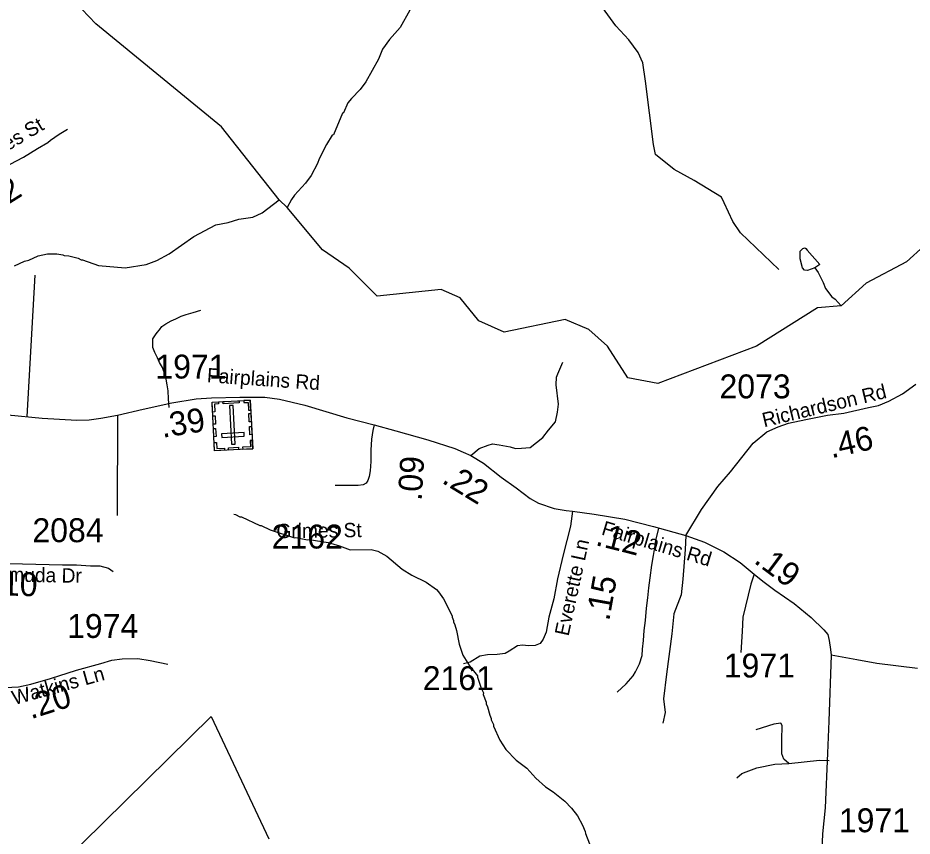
# Model space of a CAD drawing. Extents: x 1248224 to 1454986, y 825081 to 985870.
# Drawn here: x 1367456 to 1372128, y 894732 to 899010 of the extents above; entities that cross this region are included whole.
import ezdxf

# ---------------------------------------------------------------- set-up
doc = ezdxf.new("R2010")
doc.units = 0
for name, color, linetype in [('Exist Boundary Political City Limit New', 7, 'Continuous'), ('Exist Cultural Cemetery CELL', 7, 'Continuous'), ('Exist Hydrographic Misc Water Feature', 7, 'Continuous'), ('Exist Road Non-System Type 51', 7, 'Continuous'), ('Exist Road Secondary Mileage Hundredths English Label', 7, 'Continuous'), ('Exist Road Secondary Type 41 Attributed', 7, 'Continuous'), ('Exist Road Secondary Type 51 Attributed', 7, 'Continuous'), ('Exist Road Secondary Type 51 Label', 7, 'Continuous'), ('Exist Road Secondary Type 51 Number Label', 7, 'Continuous'), ('Map Preparation Boundary City Limit Buffer Line', 7, 'Continuous')]:
    doc.layers.add(name, color=color, linetype=linetype)

msp = doc.modelspace()

# ---------------------------------------------------------------- linework, layer by layer
at = {"layer": 'Exist Boundary Political City Limit New'}
msp.add_lwpolyline([(1367456.3, 894362.3), (1368466, 895358.5), (1368767.9, 894718.7)], dxfattribs=at)
at = {"layer": 'Exist Cultural Cemetery CELL'}
for points in [[(1368682.9, 896757.2), (1368484.1, 896747), (1368471.1, 897001.3), (1368669.9, 897011.5)], [(1368504.2, 897003), (1368504.7, 896991.5), (1368482.8, 896990.4), (1368484.8, 896950), (1368473.7, 896949.4), (1368471.1, 897001.3)], [(1368613.1, 896997.1), (1368528.4, 896992.7), (1368527.8, 897004.1), (1368612.5, 897008.4)], [(1368572.6, 896780.8), (1368591.2, 896781.8), (1368580.8, 896984.3), (1368562.2, 896983.4)], [(1368636.9, 897009.7), (1368637.5, 896998.3), (1368659.4, 896999.4), (1368661.5, 896959), (1368672.6, 896959.6), (1368669.9, 897011.4)], [(1368673.5, 896941.6), (1368675.7, 896898.4), (1368664.4, 896897.8), (1368662.1, 896941)], [(1368486.1, 896929.7), (1368488.4, 896886.4), (1368477, 896885.8), (1368474.8, 896929.1)], [(1368489.5, 896863.8), (1368491.7, 896820.6), (1368480.3, 896820), (1368478.1, 896863.2)], [(1368638.7, 896823), (1368637.7, 896841.7), (1368520.2, 896835.7), (1368521.1, 896817)], [(1368676.9, 896874.5), (1368679.2, 896831.2), (1368667.8, 896830.7), (1368665.6, 896873.9)], [(1368680.7, 896800.4), (1368669.4, 896799.8), (1368671.1, 896767.7), (1368630.5, 896765.6), (1368631.1, 896754.5), (1368682.9, 896757.2)], [(1368481.8, 896790.3), (1368493.2, 896790.8), (1368494.8, 896758.7), (1368535.3, 896760.8), (1368535.9, 896749.7), (1368484.1, 896747)], [(1368609, 896753.4), (1368557.2, 896750.7), (1368556.6, 896762.1), (1368608.4, 896764.8)]]:
    msp.add_lwpolyline(points, close=True, dxfattribs=at)
at = {"layer": 'Exist Hydrographic Misc Water Feature'}
for points in [[(1372191.3, 897818.6), (1372098.3, 897735), (1371888.1, 897623), (1371757.2, 897503.9), (1371633.2, 897493.9), (1371314.7, 897293.1), (1370799.3, 897098), (1370642.3, 897127.5), (1370537.3, 897293.8), (1370439.2, 897381), (1370315.3, 897432.8), (1369996.2, 897367), (1369864.3, 897425.4), (1369767.3, 897545.6), (1369668.3, 897590.3), (1369334.2, 897554.3), (1369186.3, 897701.7), (1369047.3, 897796.5), (1368863.6, 898018.6), (1368820.5, 898058.2), (1368519.2, 898440.7), (1367864.2, 898979.1), (1367717.2, 899133.1)], [(1369503.3, 899049.6), (1369453.4, 898958.8), (1369398.2, 898896), (1369360.8, 898846.5), (1369339.7, 898793.3), (1369275, 898674.8), (1369244.1, 898635.5), (1369199.1, 898588.6), (1369180.5, 898565), (1369157.4, 898513.5), (1369151.4, 898511.7), (1369104.9, 898398.7), (1369098.8, 898396), (1369067.8, 898347.5), (1369030, 898272.4), (1369021.5, 898248.6), (1368988.1, 898185.3), (1368959.3, 898146.1), (1368901.9, 898083.3), (1368885.4, 898059.7), (1368863.6, 898018.6)], [(1367438.2, 897714.3), (1367490.1, 897737.6), (1367514.2, 897743), (1367562.8, 897766), (1367611, 897776.9), (1367658.9, 897775.7), (1367690.8, 897771), (1367698.7, 897766.8), (1367722.7, 897766.3), (1367770.5, 897753.2), (1367786.3, 897744.9), (1367794.3, 897744.7), (1367877.6, 897714.7), (1368017.4, 897703.6), (1368125.7, 897721.1), (1368182.2, 897741.8), (1368247, 897776.4), (1368375, 897867.4), (1368490.4, 897928.7), (1368554.6, 897939.3), (1368611, 897958), (1368683.3, 897968.4), (1368731.8, 897991.3), (1368820.5, 898058.2)], [(1371620, 897702.9), (1371581.3, 897690), (1371565.3, 897690.4), (1371555.6, 897702.6), (1371542.6, 897750.9), (1371543.6, 897790.9), (1371557.8, 897804.7), (1371567.4, 897808.1), (1371573.5, 897803.3), (1371579.6, 897796.1), (1371646.1, 897720.8), (1371620, 897702.9)], [(1371620, 897702.9), (1371637.1, 897678.8), (1371644.8, 897664.6), (1371664.5, 897625.9), (1371675.2, 897595.9), (1371708.2, 897551.2), (1371726, 897538.8), (1371757.2, 897503.9)], [(1368584.9, 896414.6), (1368592.9, 896414.4), (1368616.5, 896401.9), (1368624.5, 896401.7), (1368719.5, 896355.5), (1368727.5, 896355.4), (1368775, 896334.2), (1368902.1, 896291.4), (1368908.1, 896292.9), (1368969.8, 896281.7), (1368977.3, 896283.5), (1369077.6, 896267.3), (1369137.2, 896250), (1369192.7, 896228.7), (1369302.7, 896230.2), (1369336.6, 896221.3), (1369384.1, 896196.3), (1369463.4, 896127.3), (1369513.8, 896097.3), (1369589, 896059.7), (1369644.2, 896022.3), (1369653.9, 896010.1), (1369679.1, 895973.5), (1369725.2, 895884.6), (1369725, 895876.6), (1369732.6, 895860.4), (1369732.4, 895852.4), (1369740, 895836.2), (1369747.4, 895808), (1369761.9, 895735.7), (1369780.6, 895679.2), (1369815.3, 895622.5), (1369858.1, 895569.5), (1369857.4, 895564), (1369876.7, 895505), (1369888.2, 895480.8), (1369888, 895472.8), (1369903.1, 895432.4), (1369902.9, 895424.4), (1369910.6, 895408.2), (1369921.6, 895364), (1369929.3, 895347.8), (1369929.1, 895339.8), (1369940.6, 895315.5), (1369940.4, 895307.5), (1369974.7, 895234.8), (1370005.7, 895186), (1370060.4, 895128.8), (1370115.5, 895087.6), (1370162.3, 895034.5), (1370213.3, 894989.3), (1370252.8, 894964.5), (1370313.7, 894915.1), (1370348.8, 894878.3), (1370380, 894837.6), (1370406.9, 894789), (1370420.2, 894756.6), (1370421.9, 894746.6), (1370442.7, 894692.1)]]:
    msp.add_lwpolyline(points, dxfattribs=at)
at = {"layer": 'Exist Road Non-System Type 51'}
for p, q in [((1367504.9, 896926.7), (1367545.8, 897664.1)), ((1367977.3, 896932.6), (1367975.1, 896408.4))]:
    msp.add_line(p, q, dxfattribs=at)
for points in [[(1371432.2, 897695.1), (1371232.4, 897886), (1371191, 897945.5), (1371146, 898042.7), (1371131.6, 898073.3), (1370989.5, 898159.8), (1370885.1, 898217.4), (1370787.9, 898294.9), (1370777.1, 898347.1), (1370735.8, 898678.9), (1370721.4, 898774.3), (1370696.2, 898828.4), (1370647.6, 898895), (1370581, 898968.8), (1370404.7, 899212), (1370320.4, 899327.7), (1370302.4, 899381.8), (1370293.4, 899480.8), (1370289.8, 899733), (1370286.6, 899997)], [(1367626.6, 898369.8), (1367671.1, 898402.2), (1367716, 898427.6)], [(1368245.9, 896973.5), (1368242.7, 897017.6), (1368241.6, 897059.6), (1368236.2, 897091.7), (1368230.8, 897121.9), (1368227.2, 897140), (1368217.7, 897166.2), (1368212, 897182.3), (1368196.6, 897208.6), (1368185, 897232.9), (1368171.6, 897261.2), (1368162.1, 897287.4), (1368160.6, 897309.4), (1368161, 897331.4), (1368175.4, 897353.1), (1368183.7, 897365), (1368196, 897378.7), (1368208.3, 897396.5), (1368228.6, 897410.1), (1368256.9, 897425.5), (1368281.2, 897437.1), (1368309.5, 897450.5), (1368335.7, 897460), (1368371.9, 897469.3), (1368412.2, 897482.5)], [(1370133.4, 896764.1), (1370198.2, 896816.3), (1370228.8, 896854.1), (1370264.8, 896897.4), (1370275.6, 896947.8), (1370281, 896991), (1370268.4, 897091.9), (1370270.2, 897131.5), (1370277.3, 897148.8), (1370304.3, 897210)], [(1369822.1, 896722.6), (1369867, 896758.7), (1369913.8, 896776.7), (1369935.4, 896783.9), (1369971.4, 896778.5), (1370029, 896767.7), (1370056, 896758.7), (1370086.6, 896760.5), (1370133.4, 896764.1)], [(1370587.5, 895485.5), (1370634.4, 895528.6), (1370671.2, 895569.9), (1370683.7, 895591.6), (1370704.5, 895633.2), (1370717.4, 895677), (1370720.1, 895709), (1370725, 895754.9), (1370728, 895806.9), (1370735.1, 895858.8), (1370740.4, 895924.7), (1370747.5, 895978.6), (1370752.5, 896030.5), (1370759.6, 896082.4), (1370768.9, 896148.3), (1370777.9, 896200.1), (1370785, 896252), (1370789.6, 896279.9), (1370804.8, 896339.7)], [(1370946.8, 896303.9), (1370943.1, 896230.4), (1370930.5, 896075.5), (1370921.5, 895994.4), (1370883.7, 895893.6), (1370872.9, 895789.1), (1370845.9, 895578.4), (1370829.7, 895449.2), (1370838.7, 895378.9), (1370826.1, 895323.1)], [(1367763.1, 896150.5), (1367835.7, 896145.7), (1367884.3, 896145.7), (1367929.3, 896133.1), (1367954.5, 896115)], [(1371302.3, 896102.4), (1371286.1, 896050.2), (1371244.7, 895877.2), (1371241.1, 895801.6), (1371233.9, 895691.7)], [(1370092.3, 895729.8), (1370067.1, 895726.7), (1370023.9, 895699.7), (1370002.3, 895687.1), (1369960.9, 895681.7), (1369910.5, 895679.9), (1369869.1, 895672.7), (1369818.7, 895642), (1369784.5, 895633)], [(1371484.9, 895112.2), (1371457.3, 895135), (1371447.5, 895162.7), (1371447.5, 895234.5), (1371449.1, 895311.1), (1371442.6, 895322.5), (1371405.1, 895317.6), (1371312.3, 895288.3)], [(1371212.9, 895037.2), (1371239, 895060), (1371261.8, 895068.2), (1371317.2, 895089.4), (1371411.6, 895108.9), (1371484.9, 895112.2)], [(1371484.9, 895112.2), (1371644.6, 895130.1), (1371695.1, 895128.5)]]:
    msp.add_lwpolyline(points, dxfattribs=at)
at = {"layer": 'Exist Road Secondary Type 41 Attributed'}
for points in [[(1369317.9, 896883), (1369311.5, 896853), (1369304.3, 896807.9), (1369299.9, 896749.6), (1369299.9, 896689.9), (1369297, 896641.8), (1369291.2, 896612.7), (1369285.3, 896590.8), (1369275.1, 896577.7), (1369260.6, 896569), (1369234.4, 896564.6), (1369113.6, 896564.6)], [(1370353.1, 896431.3), (1370342.7, 896353.5), (1370304.8, 896203.5), (1370275.7, 896078.2), (1370256.8, 895973.3), (1370230.7, 895876.2), (1370216.1, 895799), (1370201.5, 895762.6), (1370184.3, 895739.8), (1370158.1, 895728.2), (1370123.1, 895726.7), (1370108, 895728.4), (1370092.3, 895729.8)]]:
    msp.add_lwpolyline(points, dxfattribs=at)
at = {"layer": 'Exist Road Secondary Type 51 Attributed'}
for points in [[(1366651.9, 898345), (1366771, 898270.3), (1366949.6, 898147.5), (1367079.1, 898067), (1367103.6, 898057.4), (1367136.4, 898077.9), (1367234.5, 898146.1), (1367345, 898208.9), (1367485.4, 898281.2), (1367558.7, 898327.2), (1367613.2, 898358.6), (1367626.6, 898369.8)], [(1370946.8, 896303.9), (1371027.7, 896439.8), (1371113.6, 896560.7), (1371179.1, 896636.4), (1371298.2, 896787.3), (1371369.5, 896845.5), (1371427.7, 896871.7), (1371483, 896890.7), (1371573.3, 896911.1), (1371686.8, 896932.9), (1371771.2, 896943.1), (1371900.8, 896972.3), (1371952.3, 896983.4), (1372006.2, 897006.7), (1372077.5, 897044.6), (1372147.3, 897094.1)], [(1367288.8, 896944.6), (1367403.8, 896934.1), (1367582.9, 896916.6), (1367764.8, 896906.4), (1367828.8, 896907.9), (1367890, 896918), (1367977.3, 896932.6), (1368111.2, 896964.7), (1368259.7, 896998.2), (1368387, 897018.3), (1368468.5, 897022.7), (1368615.5, 897027.1), (1368746.5, 897027.1), (1368822.2, 897016.9), (1368956.1, 896984.8), (1369175.2, 896919.4), (1369317.9, 896883)], [(1369317.9, 896883), (1369430.6, 896850.8), (1369598, 896804.2), (1369739.2, 896759), (1369782.8, 896740.1), (1369822.1, 896722.6), (1369889.1, 896681.8), (1369980.8, 896609), (1370059.4, 896553.6), (1370133.6, 896496.8), (1370175.8, 896472.1), (1370258.8, 896445.8), (1370321.4, 896434.2), (1370353.1, 896431.3)], [(1370353.1, 896431.3), (1370466.5, 896414.7), (1370626.6, 896388.4), (1370776.5, 896350.6), (1370946.8, 896303.9)], [(1370946.8, 896303.9), (1371044.3, 896268.3), (1371144.7, 896218.7), (1371230.6, 896163.4), (1371302.3, 896102.4), (1371348.5, 896064.3), (1371411.1, 896017.7), (1371511.5, 895947.8), (1371600.3, 895874.9), (1371666.8, 895811.6), (1371687.2, 895786.9), (1371694.4, 895754.8), (1371701.7, 895708.2), (1371706.1, 895679.1)], [(1367215.3, 896164.6), (1367340.6, 896159.6), (1367550.5, 896154.1), (1367689.6, 896151.4), (1367763.1, 896150.5)], [(1371706.1, 895679.1), (1371693.8, 895332.6), (1371686.7, 895165.8), (1371674.4, 894880.6), (1371660.3, 894743.7), (1371654.1, 894617.5), (1371648, 894414.5), (1371647.1, 894260.9), (1371648, 894218.6), (1371639.1, 894152.3), (1371560.8, 893961.6), (1371529.9, 893895.4), (1371517.5, 893846.9), (1371515, 893649.7), (1371512.3, 893524.4), (1371510.6, 893412.3), (1371498.2, 893341.7), (1371459.5, 893234.8), (1371434.8, 893173.9), (1371398.6, 893063.5), (1371389.8, 892981.4)], [(1372156, 895609), (1371944.9, 895635.2), (1371840.2, 895654.1), (1371706.1, 895679.1)], [(1367188.9, 895517.1), (1367229.8, 895512.3), (1367352.6, 895506.9), (1367458.9, 895512.3), (1367524.4, 895527.3), (1367626.6, 895556), (1367763, 895599.7), (1367889.8, 895635.1), (1367947, 895651.5), (1368001.6, 895658.3), (1368082.7, 895660.9), (1368146.8, 895651.3), (1368239.7, 895630.6)]]:
    msp.add_lwpolyline(points, dxfattribs=at)
at = {"layer": 'Map Preparation Boundary City Limit Buffer Line'}
msp.add_lwpolyline([(1367456.3, 894362.3), (1368466, 895358.5), (1368767.9, 894718.7)], dxfattribs=at)

# ---------------------------------------------------------------- texts
at = {"layer": 'Exist Road Secondary Mileage Hundredths English Label'}
for s, rotation, p in [('.22', 32.0281, (1367289.5, 897960)), ('.39', 8.9911, (1368211.7, 896814.2)), ('.46', 12.6754, (1371707.3, 896707)), ('.09', 86.5348, (1369565.5, 896483.2)), ('.22', 328.6493, (1369665.8, 896582.1)), ('.12', 345.8213, (1370469.2, 896254.6)), ('.19', 323.32, (1371296.4, 896164.4)), ('.10', 358.5109, (1367325.1, 895991.7)), ('.15', 79.774, (1370545.4, 895853.5)), ('.20', 17.759, (1367524.3, 895342.7))]:
    msp.add_text(s, height=125, rotation=rotation, dxfattribs=at).set_placement(p)
at = {"layer": 'Exist Road Secondary Type 51 Label'}
for s, rotation, p in [('Hilltop Acres St', 30.7553, (1367010.2, 898078.6)), ('Fairplains Rd', 356.0003, (1368442.3, 897105.2)), ('Richardson Rd', 13.4692, (1371354.9, 896869.4)), ('Grimes St', 0.764, (1368807.2, 896289.6)), ('Fairplains Rd', 343.3858, (1370500.9, 896309.9)), ('Everette Ln', 77.7806, (1370333.1, 895774.7)), ('Bermuda Dr', 359.0373, (1367249.1, 896065.4)), ('Watkins Ln', 15.4951, (1367437.2, 895417.3))]:
    msp.add_text(s, height=75, rotation=rotation, dxfattribs=at).set_placement(p)
at = {"layer": 'Exist Road Secondary Type 51 Number Label'}
for s, p in [('1971', (1368174.4, 897124.4)), ('2073', (1371121.9, 897020.8)), ('2084', (1367532, 896268.9)), ('2162', (1368782.3, 896235.8)), ('1974', (1367713.4, 895768.3)), ('1971', (1371144.3, 895561.7)), ('2161', (1369571.5, 895495.5)), ('1971', (1371745.6, 894752.7))]:
    msp.add_text(s, height=125, dxfattribs=at).set_placement(p)

doc.saveas('drawing.dxf')
